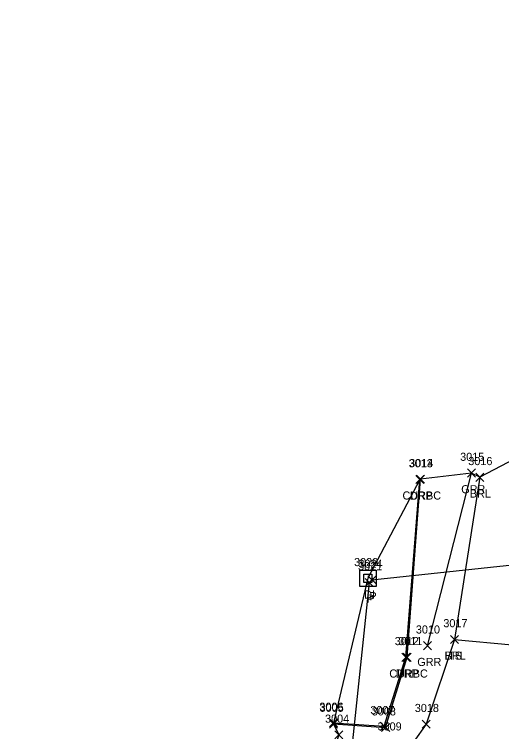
# Model space of a CAD drawing. Extents: x 1623612 to 1625808, y 621345 to 627748.
# Drawn here: x 1624744.6 to 1624864.8, y 626943.7 to 627120.5 of the extents above; entities that cross this region are included whole.
import ezdxf

# ---------------------------------------------------------------- set-up
doc = ezdxf.new("R2010")
doc.units = 0
for name, color, linetype in [('D_A', 7, 'Continuous'), ('D_I', 7, 'Continuous'), ('D_TIC', 7, 'Continuous'), ('DCP', 7, 'Continuous'), ('DS', 7, 'Continuous'), ('L_A', 7, 'Continuous'), ('L_I', 7, 'Continuous'), ('L_TIC', 7, 'Continuous'), ('LABL', 7, 'Continuous'), ('LELB', 7, 'Continuous'), ('LSOGP', 7, 'Continuous'), ('R_A', 7, 'Continuous'), ('R_I', 7, 'Continuous'), ('R_TIC', 7, 'Continuous'), ('RC', 7, 'Continuous'), ('RDP', 7, 'Continuous'), ('RGR', 7, 'Continuous')]:
    doc.layers.add(name, color=color, linetype=linetype)

msp = doc.modelspace()

# ---------------------------------------------------------------- linework, layer by layer
at = {"layer": 'D_TIC'}
for points in [[(1624831.17, 626979.46), (1624833.17, 626981.46)], [(1624833.17, 626979.46), (1624831.17, 626981.46)], [(1624831.83, 626980.08), (1624833.83, 626982.08)], [(1624833.83, 626980.08), (1624831.83, 626982.08)]]:
    msp.add_lwpolyline(points, dxfattribs=at)
at = {"layer": 'DCP'}
for points in [[(1624832.83, 626981.08), (1624907.5, 626989.07)], [(1624832.17, 626980.46), (1624820.69, 626871.95)]]:
    msp.add_lwpolyline(points, dxfattribs=at)
at = {"layer": 'DS'}
for p, q in [((1624829.84, 626983.48), (1624833.84, 626983.48)), ((1624829.84, 626979.48), (1624829.84, 626983.48)), ((1624833.84, 626983.48), (1624833.84, 626979.48)), ((1624830.84, 626980.48), (1624830.84, 626982.48)), ((1624830.84, 626982.48), (1624832.84, 626982.48)), ((1624831.84, 626981.48), (1624831.84, 626981.48)), ((1624831.84, 626981.48), (1624831.84, 626981.48)), ((1624832.84, 626982.48), (1624832.84, 626980.48)), ((1624832.84, 626980.48), (1624830.84, 626980.48)), ((1624833.84, 626979.48), (1624829.84, 626979.48))]:
    msp.add_line(p, q, dxfattribs=at)
at = {"layer": 'L_TIC'}
for points in [[(1624858.42, 627005.38), (1624860.42, 627007.38)], [(1624860.42, 627005.38), (1624858.42, 627007.38)], [(1624852.21, 626965.41), (1624854.21, 626967.41)], [(1624854.21, 626965.41), (1624852.21, 626967.41)], [(1624852.21, 626965.41), (1624854.21, 626967.41)], [(1624854.21, 626965.41), (1624852.21, 626967.41)], [(1624845.18, 626944.51), (1624847.18, 626946.51)], [(1624847.18, 626944.51), (1624845.18, 626946.51)]]:
    msp.add_lwpolyline(points, dxfattribs=at)
at = {"layer": 'LABL'}
msp.add_lwpolyline([(1624859.42, 627006.38), (1624853.21, 626966.41), (1624881.66, 626963.79), (1624884.7, 626998.06), (1624892.58, 627023.76), (1624896.18, 627056.71)], dxfattribs=at)
at = {"layer": 'LELB'}
msp.add_lwpolyline([(1624853.21, 626966.41), (1624846.18, 626945.51), (1624840.13, 626936.99)], dxfattribs=at)
at = {"layer": 'LSOGP'}
msp.add_lwpolyline([(1624915.57, 627163.54), (1624896.56, 627076.5), (1624896.18, 627056.71), (1624892.58, 627023.76), (1624859.42, 627006.38), (1624857.36, 627007.43), (1624844.79, 627005.89), (1624844.65, 627005.84), (1624831.84, 626981.48), (1624823.33, 626945.82), (1624823.32, 626945.57), (1624824.67, 626942.88), (1624817.5, 626921.76), (1624817.2, 626921.82), (1624799.85, 626881.95), (1624797.4, 626842.57), (1624799.71, 626787.21), (1624789.17, 626757.26), (1624765.61, 626718.87), (1624765.58, 626718.79), (1624761.3, 626706.88), (1624751.21, 626696.18), (1624744.62, 626671.95)], dxfattribs=at)
at = {"layer": 'R_TIC'}
for points in [[(1624856.36, 627006.43), (1624858.36, 627008.43)], [(1624858.36, 627006.43), (1624856.36, 627008.43)], [(1624843.65, 627004.84), (1624845.65, 627006.84)], [(1624845.65, 627004.84), (1624843.65, 627006.84)], [(1624843.79, 627004.89), (1624845.79, 627006.89)], [(1624845.79, 627004.89), (1624843.79, 627006.89)], [(1624845.52, 626963.86), (1624847.52, 626965.86)], [(1624847.52, 626963.86), (1624845.52, 626965.86)], [(1624840.22, 626961), (1624842.22, 626963)], [(1624842.22, 626961), (1624840.22, 626963)], [(1624840.52, 626961), (1624842.52, 626963)], [(1624842.52, 626961), (1624840.52, 626963)], [(1624822.32, 626944.57), (1624824.32, 626946.57)], [(1624824.32, 626944.57), (1624822.32, 626946.57)], [(1624822.33, 626944.82), (1624824.33, 626946.82)], [(1624824.33, 626944.82), (1624822.33, 626946.82)], [(1624834.86, 626943.99), (1624836.86, 626945.99)], [(1624836.86, 626943.99), (1624834.86, 626945.99)], [(1624835.2, 626943.67), (1624837.2, 626945.67)], [(1624837.2, 626943.67), (1624835.2, 626945.67)], [(1624823.67, 626941.88), (1624825.67, 626943.88)], [(1624825.67, 626941.88), (1624823.67, 626943.88)]]:
    msp.add_lwpolyline(points, dxfattribs=at)
at = {"layer": 'RC'}
msp.add_lwpolyline([(1624823.32, 626945.57), (1624836.2, 626944.67), (1624841.52, 626962), (1624844.79, 627005.89)], dxfattribs=at)
at = {"layer": 'RDP'}
msp.add_lwpolyline([(1624823.33, 626945.82), (1624835.86, 626944.99), (1624841.22, 626962), (1624844.65, 627005.84)], dxfattribs=at)
at = {"layer": 'RGR'}
msp.add_lwpolyline([(1624846.52, 626964.86), (1624857.36, 627007.43)], dxfattribs=at)

# ---------------------------------------------------------------- texts
at = {"layer": 'D_A'}
for s, p in [('DI', (1624830.9, 626976.48)), ('P', (1624832.2, 626976.08)), ('P', (1624831.55, 626975.46))]:
    msp.add_text(s, height=2, dxfattribs=at).set_placement(p)
at = {"layer": 'D_I'}
for s, p in [('3020', (1624828.42, 626984.48)), ('3021', (1624829.4, 626983.46)), ('3024', (1624829.49, 626984.08))]:
    msp.add_text(s, height=2, dxfattribs=at).set_placement(p)
at = {"layer": 'L_A'}
for s, p in [('BRL', (1624856.96, 627001.38)), ('BRL', (1624850.75, 626961.41)), ('TS', (1624851.62, 626961.41))]:
    msp.add_text(s, height=2, dxfattribs=at).set_placement(p)
at = {"layer": 'L_I'}
for s, p in [('3016', (1624856.59, 627009.38)), ('3017', (1624850.44, 626969.41)), ('3017', (1624850.44, 626969.41)), ('3018', (1624843.4, 626948.51))]:
    msp.add_text(s, height=2, dxfattribs=at).set_placement(p)
at = {"layer": 'R_A'}
for s, p in [('GRR', (1624854.85, 627002.43)), ('CURBC', (1624840.37, 627000.89)), ('DRP', (1624842.14, 627000.84)), ('GRR', (1624844.01, 626959.86)), ('CURBC', (1624837.1, 626957)), ('DRP', (1624838.71, 626957))]:
    msp.add_text(s, height=2, dxfattribs=at).set_placement(p)
at = {"layer": 'R_I'}
for s, p in [('3015', (1624854.59, 627010.43)), ('3013', (1624841.88, 627008.84)), ('3014', (1624842.01, 627008.89)), ('3010', (1624843.66, 626967.86)), ('3012', (1624838.45, 626965)), ('3011', (1624839.31, 626965)), ('3006', (1624819.86, 626948.82)), ('3005', (1624819.91, 626948.57)), ('3007', (1624832.44, 626947.99)), ('3008', (1624832.78, 626947.67)), ('3004', (1624821.26, 626945.88)), ('3009', (1624834.21, 626943.97))]:
    msp.add_text(s, height=2, dxfattribs=at).set_placement(p)

doc.saveas('drawing.dxf')
